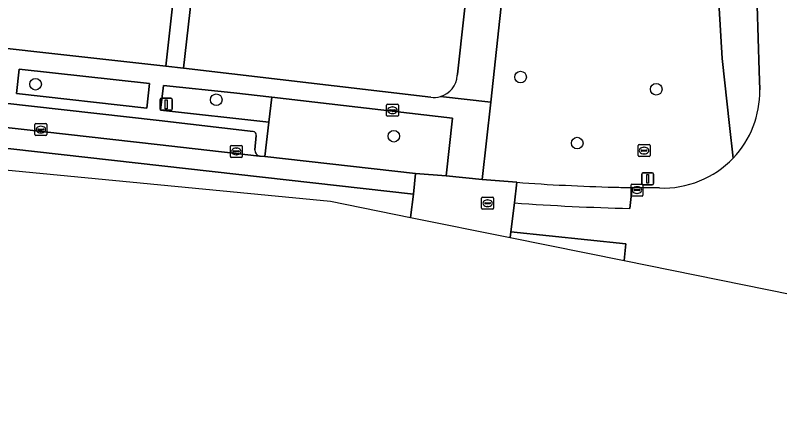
# Model space of a CAD drawing. Extents: x 162026 to 163502, y 387295 to 388169.
# Drawn here: x 162901 to 162965.1, y 387308.9 to 387343.8 of the extents above; entities that cross this region are included whole.
import ezdxf

# ---------------------------------------------------------------- set-up
doc = ezdxf.new("R2010")
doc.units = 0
for name, color, linetype in [('IMGEO_Boom', 7, 'Continuous'), ('IMGEO_Brandkraan', 7, 'Continuous'), ('IMGEO_Erf', 7, 'Continuous'), ('IMGEO_Groenvoorziening', 7, 'Continuous'), ('IMGEO_Kolk', 7, 'Continuous'), ('IMGEO_Lichtmast', 7, 'Continuous'), ('IMGEO_Parkeervlak_gesloten', 7, 'Continuous'), ('IMGEO_Rijbaan_lokaal_gesloten', 7, 'Continuous'), ('IMGEO_Rijbaan_lokaal_open', 7, 'Continuous'), ('IMGEO_Rioolput', 7, 'Continuous'), ('IMGEO_Voetpad_open', 7, 'Continuous')]:
    doc.layers.add(name, color=color, linetype=linetype)

msp = doc.modelspace()

# ---------------------------------------------------------------- linework, layer by layer
at = {"layer": 'IMGEO_Boom'}
for centre in [(162943.328, 387338.653), (162902.654, 387338.054), (162954.7, 387337.629), (162917.811, 387336.747), (162932.699, 387333.689), (162948.074, 387333.105)]:
    msp.add_circle(centre, 0.489, dxfattribs=at)
at = {"layer": 'IMGEO_Brandkraan'}
for p, q in [((162932.083, 387335.437), (162932.083, 387336.289)), ((162932.158, 387336.363), (162933.01, 387336.363)), ((162932.571, 387336.143), (162932.596, 387336.143)), ((162933.084, 387336.289), (162933.084, 387335.437)), ((162933.01, 387335.363), (162932.158, 387335.363)), ((162932.342, 387335.857), (162932.342, 387335.869)), ((162932.78, 387335.82), (162932.382, 387335.82)), ((162932.385, 387335.906), (162932.783, 387335.906)), ((162932.594, 387335.583), (162932.569, 387335.583)), ((162932.826, 387335.869), (162932.826, 387335.857))]:
    msp.add_line(p, q, dxfattribs=at)
for points in [[(162932.083, 387335.437), (162932.083, 387336.289)], [(162932.158, 387336.363), (162933.01, 387336.363)], [(162933.084, 387336.289), (162933.084, 387335.437)], [(162933.01, 387335.363), (162932.158, 387335.363)]]:
    msp.add_lwpolyline(points, dxfattribs=at)
for centre, radius, start, end in [((162932.16, 387336.287), 0.0765, 91.55205, 178.44795), ((162932.16, 387336.287), 0.0765, 91.55205, 178.44795), ((162933.008, 387336.287), 0.0765, 1.55205, 88.44795), ((162933.008, 387336.287), 0.0765, 1.55205, 88.44795), ((162932.16, 387335.439), 0.0765, 181.55205, 268.44795), ((162932.16, 387335.439), 0.0765, 181.55205, 268.44795), ((162932.382, 387335.866), 0.0403, 85.87752, 175.75265), ((162932.379, 387335.856), 0.0366, 178.93798, 274.71019), ((162932.783, 387335.863), 0.043, 264.86636, 352.45326), ((162932.787, 387335.868), 0.0386, 1.73085, 96.63898), ((162933.008, 387335.439), 0.0765, 271.55205, 358.44795), ((162933.008, 387335.439), 0.0765, 271.55205, 358.44795)]:
    msp.add_arc(centre, radius, start, end, dxfattribs=at)
for centre, major_axis, ratio, start_param, end_param in [((162932.57, 387335.863), (-0.387, 0.002), 0.722429, 4.712389, 7.853982), ((162932.595, 387335.863), (-0.39, 0.002), 0.717154, 1.570796, 4.712389)]:
    msp.add_ellipse(centre, major_axis=major_axis, ratio=ratio, start_param=start_param, end_param=end_param, dxfattribs=at)
at = {"layer": 'IMGEO_Erf'}
for points in [[(162941.778, 387388.778), (162920.788, 387391.07), (162919.788, 387382.196), (162922.977, 387381.835), (162922.405, 387376.759), (162921.921, 387372.458), (162918.732, 387372.817), (162917.172, 387358.381), (162920.297, 387358.039), (162919.726, 387352.824), (162919.245, 387348.425), (162916.12, 387348.767), (162915.074, 387339.39), (162935.792, 387336.954)], [(162938.019, 387338.781), (162938.037, 387338.907), (162943.278, 387386.533)], [(162866.811, 387344.776), (162913.578, 387339.557), (162914.426, 387347.158), (162914.12, 387347.192), (162914.166, 387347.618), (162908.49, 387348.239), (162902.362, 387348.91), (162896.52, 387349.549)]]:
    msp.add_lwpolyline(points, dxfattribs=at)
for centre, radius, start, end in [((162936.047, 387338.915), 1.977, 286.39851, 356.1076), ((162936.045, 387338.909), 1.971, 262.63156, 286.51068)]:
    msp.add_arc(centre, radius, start, end, dxfattribs=at)
at = {"layer": 'IMGEO_Groenvoorziening'}
for points in [[(162943.378, 387360.213), (162943.349, 387359.985), (162941.023, 387338.365), (162940.825, 387336.554), (162940.117, 387330.061), (162943.001, 387329.817)], [(162961.154, 387331.856), (162960.85, 387334.591), (162960.226, 387340.197), (162959.968, 387344.429), (162959.129, 387358.186)], [(162952.684, 387329.376), (162954.965, 387329.34)]]:
    msp.add_lwpolyline(points, dxfattribs=at)
for points in [[(162912.21, 387338.104), (162901.285, 387339.323), (162901.049, 387337.267), (162911.977, 387336.044)], [(162922.46, 387336.959), (162919.294, 387337.327), (162913.382, 387337.948), (162913.146, 387335.884), (162922.208, 387334.876)], [(162937.616, 387335.195), (162922.46, 387336.959), (162922.208, 387334.876), (162921.877, 387331.982), (162934.525, 387330.558), (162937.095, 387330.358)]]:
    msp.add_lwpolyline(points, close=True, dxfattribs=at)
for centre, radius, start, end in [((162955.279, 387337.437), 8.103, 267.77841, 316.4678), ((162955.534, 387498.412), 169.061, 265.74852, 268.52248), ((162954.933, 387471.022), 141.664, 268.47993, 269.09039)]:
    msp.add_arc(centre, radius, start, end, dxfattribs=at)
at = {"layer": 'IMGEO_Kolk'}
for p, q in [((162902.6, 387333.817), (162902.6, 387334.669)), ((162902.675, 387334.743), (162903.527, 387334.743)), ((162903.601, 387334.669), (162903.601, 387333.817)), ((162902.859, 387334.237), (162902.859, 387334.249)), ((162903.297, 387334.2), (162902.899, 387334.2)), ((162902.902, 387334.286), (162903.3, 387334.286)), ((162903.088, 387334.523), (162903.113, 387334.523)), ((162903.343, 387334.249), (162903.343, 387334.237)), ((162903.527, 387333.743), (162902.675, 387333.743)), ((162903.111, 387333.963), (162903.086, 387333.963)), ((162918.993, 387331.986), (162918.993, 387332.838)), ((162919.068, 387332.912), (162919.92, 387332.912)), ((162919.994, 387332.838), (162919.994, 387331.986)), ((162953.181, 387332.053), (162953.181, 387332.905)), ((162953.256, 387332.979), (162954.108, 387332.979)), ((162953.669, 387332.759), (162953.694, 387332.759)), ((162954.182, 387332.905), (162954.182, 387332.053)), ((162919.252, 387332.406), (162919.252, 387332.418)), ((162919.69, 387332.369), (162919.292, 387332.369)), ((162919.295, 387332.455), (162919.693, 387332.455)), ((162919.504, 387332.132), (162919.479, 387332.132)), ((162919.481, 387332.692), (162919.506, 387332.692)), ((162919.736, 387332.418), (162919.736, 387332.406)), ((162953.44, 387332.473), (162953.44, 387332.485)), ((162953.878, 387332.436), (162953.48, 387332.436)), ((162953.483, 387332.522), (162953.881, 387332.522)), ((162953.692, 387332.199), (162953.667, 387332.199)), ((162953.924, 387332.485), (162953.924, 387332.473)), ((162919.92, 387331.912), (162919.068, 387331.912)), ((162954.108, 387331.979), (162953.256, 387331.979)), ((162952.589, 387328.739), (162952.589, 387329.591)), ((162952.664, 387329.665), (162953.516, 387329.665)), ((162953.59, 387329.591), (162953.59, 387328.739)), ((162952.848, 387329.159), (162952.848, 387329.171)), ((162953.286, 387329.122), (162952.888, 387329.122)), ((162952.891, 387329.208), (162953.289, 387329.208)), ((162953.1, 387328.885), (162953.075, 387328.885)), ((162953.077, 387329.445), (162953.102, 387329.445)), ((162953.332, 387329.171), (162953.332, 387329.159)), ((162953.516, 387328.665), (162952.664, 387328.665))]:
    msp.add_line(p, q, dxfattribs=at)
for points in [[(162902.6, 387333.817), (162902.6, 387334.669)], [(162902.675, 387334.743), (162903.527, 387334.743)], [(162903.601, 387334.669), (162903.601, 387333.817)], [(162903.527, 387333.743), (162902.675, 387333.743)], [(162918.993, 387331.986), (162918.993, 387332.838)], [(162919.068, 387332.912), (162919.92, 387332.912)], [(162919.994, 387332.838), (162919.994, 387331.986)], [(162953.181, 387332.053), (162953.181, 387332.905)], [(162953.256, 387332.979), (162954.108, 387332.979)], [(162954.182, 387332.905), (162954.182, 387332.053)], [(162919.92, 387331.912), (162919.068, 387331.912)], [(162954.108, 387331.979), (162953.256, 387331.979)], [(162952.589, 387328.739), (162952.589, 387329.591)], [(162952.664, 387329.665), (162953.516, 387329.665)], [(162953.59, 387329.591), (162953.59, 387328.739)], [(162953.516, 387328.665), (162952.664, 387328.665)]]:
    msp.add_lwpolyline(points, dxfattribs=at)
for centre, radius, start, end in [((162902.677, 387334.667), 0.0765, 91.55205, 178.44795), ((162902.677, 387334.667), 0.0765, 91.55205, 178.44795), ((162903.525, 387334.667), 0.0765, 1.55205, 88.44795), ((162903.525, 387334.667), 0.0765, 1.55205, 88.44795), ((162902.899, 387334.246), 0.0403, 85.87752, 175.75265), ((162902.896, 387334.236), 0.0366, 178.93798, 274.71019), ((162903.3, 387334.243), 0.043, 264.86636, 352.45326), ((162903.304, 387334.248), 0.0386, 1.73085, 96.63898), ((162902.677, 387333.819), 0.0765, 181.55205, 268.44795), ((162902.677, 387333.819), 0.0765, 181.55205, 268.44795), ((162903.525, 387333.819), 0.0765, 271.55205, 358.44795), ((162903.525, 387333.819), 0.0765, 271.55205, 358.44795), ((162919.07, 387332.836), 0.0765, 91.55205, 178.44795), ((162919.07, 387332.836), 0.0765, 91.55205, 178.44795), ((162919.918, 387332.836), 0.0765, 1.55205, 88.44795), ((162919.918, 387332.836), 0.0765, 1.55205, 88.44795), ((162953.258, 387332.903), 0.0765, 91.55205, 178.44795), ((162953.258, 387332.903), 0.0765, 91.55205, 178.44795), ((162954.106, 387332.903), 0.0765, 1.55205, 88.44795), ((162954.106, 387332.903), 0.0765, 1.55205, 88.44795), ((162919.292, 387332.415), 0.0403, 85.87752, 175.75265), ((162919.289, 387332.405), 0.0366, 178.93798, 274.71019), ((162919.693, 387332.412), 0.043, 264.86636, 352.45326), ((162919.697, 387332.417), 0.0386, 1.73085, 96.63898), ((162953.48, 387332.482), 0.0403, 85.87752, 175.75265), ((162953.477, 387332.472), 0.0366, 178.93798, 274.71019), ((162953.881, 387332.479), 0.043, 264.86636, 352.45326), ((162953.885, 387332.484), 0.0386, 1.73085, 96.63898), ((162919.07, 387331.988), 0.0765, 181.55205, 268.44795), ((162919.07, 387331.988), 0.0765, 181.55205, 268.44795), ((162919.918, 387331.988), 0.0765, 271.55205, 358.44795), ((162919.918, 387331.988), 0.0765, 271.55205, 358.44795), ((162953.258, 387332.055), 0.0765, 181.55205, 268.44795), ((162953.258, 387332.055), 0.0765, 181.55205, 268.44795), ((162954.106, 387332.055), 0.0765, 271.55205, 358.44795), ((162954.106, 387332.055), 0.0765, 271.55205, 358.44795), ((162952.666, 387329.589), 0.0765, 91.55205, 178.44795), ((162952.666, 387329.589), 0.0765, 91.55205, 178.44795), ((162953.514, 387329.589), 0.0765, 1.55205, 88.44795), ((162953.514, 387329.589), 0.0765, 1.55205, 88.44795), ((162952.888, 387329.168), 0.0403, 85.87752, 175.75265), ((162952.885, 387329.158), 0.0366, 178.93798, 274.71019), ((162953.289, 387329.165), 0.043, 264.86636, 352.45326), ((162953.293, 387329.17), 0.0386, 1.73085, 96.63898), ((162952.666, 387328.741), 0.0765, 181.55205, 268.44795), ((162952.666, 387328.741), 0.0765, 181.55205, 268.44795), ((162953.514, 387328.741), 0.0765, 271.55205, 358.44795), ((162953.514, 387328.741), 0.0765, 271.55205, 358.44795)]:
    msp.add_arc(centre, radius, start, end, dxfattribs=at)
for centre, major_axis, ratio, start_param, end_param in [((162903.087, 387334.243), (-0.387, 0.002), 0.722429, 4.712389, 7.853982), ((162903.112, 387334.243), (-0.39, 0.002), 0.717154, 1.570796, 4.712389), ((162953.668, 387332.479), (-0.387, 0.002), 0.722429, 4.712389, 7.853982), ((162953.693, 387332.479), (-0.39, 0.002), 0.717154, 1.570796, 4.712389), ((162919.48, 387332.412), (-0.387, 0.002), 0.722429, 4.712389, 7.853982), ((162919.505, 387332.412), (-0.39, 0.002), 0.717154, 1.570796, 4.712389), ((162953.076, 387329.165), (-0.387, 0.002), 0.722429, 4.712389, 7.853982), ((162953.101, 387329.165), (-0.39, 0.002), 0.717154, 1.570796, 4.712389)]:
    msp.add_ellipse(centre, major_axis=major_axis, ratio=ratio, start_param=start_param, end_param=end_param, dxfattribs=at)
at = {"layer": 'IMGEO_Lichtmast'}
for p, q in [((162913.111, 387335.969), (162913.111, 387336.769)), ((162913.111, 387336.769), (162913.111, 387335.969)), ((162913.211, 387336.869), (162914.001, 387336.869)), ((162914.001, 387336.869), (162913.211, 387336.869)), ((162914.101, 387336.769), (162914.101, 387335.969)), ((162914.101, 387335.969), (162914.101, 387336.769)), ((162914.001, 387335.869), (162913.211, 387335.869)), ((162913.211, 387335.869), (162914.001, 387335.869)), ((162953.481, 387329.708), (162953.481, 387330.508)), ((162953.481, 387330.508), (162953.481, 387329.708)), ((162953.581, 387330.608), (162954.371, 387330.608)), ((162954.371, 387330.608), (162953.581, 387330.608)), ((162954.471, 387330.508), (162954.471, 387329.708)), ((162954.471, 387329.708), (162954.471, 387330.508)), ((162954.371, 387329.608), (162953.581, 387329.608)), ((162953.581, 387329.608), (162954.371, 387329.608))]:
    msp.add_line(p, q, dxfattribs=at)
for points in [[(162913.531, 387336.744), (162913.681, 387336.744), (162913.681, 387335.994), (162913.531, 387335.994), (162913.531, 387336.744)], [(162953.901, 387330.483), (162954.051, 387330.483), (162954.051, 387329.733), (162953.901, 387329.733), (162953.901, 387330.483)]]:
    msp.add_lwpolyline(points, dxfattribs=at)
for centre, start, end in [((162913.211, 387336.769), 90, 180), ((162913.211, 387336.769), 90, 180), ((162914.001, 387336.769), 0, 90), ((162914.001, 387336.769), 360, 90), ((162913.211, 387335.969), 180, 270), ((162913.211, 387335.969), 180, 270), ((162914.001, 387335.969), 270, 0), ((162914.001, 387335.969), 270, 0), ((162953.581, 387330.508), 90, 180), ((162953.581, 387330.508), 90, 180), ((162954.371, 387330.508), 0, 90), ((162954.371, 387330.508), 360, 90), ((162953.581, 387329.708), 180, 270), ((162953.581, 387329.708), 180, 270), ((162954.371, 387329.708), 270, 0), ((162954.371, 387329.708), 270, 0)]:
    msp.add_arc(centre, 0.1, start, end, dxfattribs=at)
at = {"layer": 'IMGEO_Parkeervlak_gesloten'}
for points in [[(162920.907, 387334.085), (162913.017, 387334.993), (162867.937, 387340.077)], [(162866.969, 387338.18), (162912.856, 387332.986), (162921.447, 387332.016)], [(162921.043, 387332.541), (162921.166, 387333.759)]]:
    msp.add_lwpolyline(points, dxfattribs=at)
for centre, radius, start, end in [((162920.903, 387333.816), 0.269, 347.88922, 89.04356), ((162921.53, 387332.498), 0.489, 174.94279, 260.21548)]:
    msp.add_arc(centre, radius, start, end, dxfattribs=at)
at = {"layer": 'IMGEO_Rijbaan_lokaal_gesloten'}
for points in [[(162921.877, 387331.982), (162921.499, 387332.011), (162921.447, 387332.016), (162912.856, 387332.986), (162866.969, 387338.18), (162865.797, 387338.309), (162860.483, 387338.891), (162850.813, 387339.957), (162850.632, 387338.244), (162866.783, 387336.425), (162934.338, 387328.824), (162934.525, 387330.558)], [(162952.012, 387323.248), (162952.161, 387324.638), (162942.515, 387325.649), (162942.466, 387325.18)]]:
    msp.add_lwpolyline(points, close=True, dxfattribs=at)
for points in [[(162943.001, 387329.817), (162942.812, 387328.09)], [(162952.479, 387327.628), (162952.684, 387329.376)]]:
    msp.add_lwpolyline(points, dxfattribs=at)
for centre, radius, start, end in [((162955.534, 387498.412), 169.061, 265.74852, 268.52248), ((162954.933, 387471.022), 141.664, 268.47993, 269.09039), ((162956.342, 387509.827), 182.24, 265.74228, 268.78539)]:
    msp.add_arc(centre, radius, start, end, dxfattribs=at)
at = {"layer": 'IMGEO_Rijbaan_lokaal_open'}
for points in [[(162967.383, 387344.946), (162964.382, 387344.737), (162963.152, 387344.651), (162963.33, 387339.186), (162963.382, 387337.569)], [(162954.965, 387329.34), (162952.684, 387329.376), (162952.479, 387327.628)], [(162942.812, 387328.09), (162942.515, 387325.649), (162952.161, 387324.638), (162952.012, 387323.248), (162975.997, 387318.395), (162977.417, 387308.876), (162978.977, 387308.95)]]:
    msp.add_lwpolyline(points, dxfattribs=at)
for points in [[(162934.103, 387326.872), (162934.338, 387328.824), (162866.783, 387336.425), (162866.521, 387334.196), (162872.806, 387333.483), (162927.395, 387328.229)], [(162942.466, 387325.18), (162942.515, 387325.649), (162942.812, 387328.09), (162943.001, 387329.817), (162940.117, 387330.061), (162937.095, 387330.358), (162934.525, 387330.558), (162934.338, 387328.824), (162934.103, 387326.872)]]:
    msp.add_lwpolyline(points, close=True, dxfattribs=at)
for centre, radius, start, end in [((162955.275, 387337.44), 8.108, 316.47624, 0.91341), ((162955.279, 387337.437), 8.103, 267.77841, 316.4678), ((162956.342, 387509.827), 182.24, 265.74228, 268.78539)]:
    msp.add_arc(centre, radius, start, end, dxfattribs=at)
at = {"layer": 'IMGEO_Rioolput'}
for p, q in [((162940.063, 387327.633), (162940.063, 387328.485)), ((162940.138, 387328.559), (162940.99, 387328.559)), ((162940.551, 387328.339), (162940.576, 387328.339)), ((162941.064, 387328.485), (162941.064, 387327.633)), ((162940.322, 387328.053), (162940.322, 387328.065)), ((162940.76, 387328.016), (162940.362, 387328.016)), ((162940.365, 387328.102), (162940.763, 387328.102)), ((162940.574, 387327.779), (162940.549, 387327.779)), ((162940.806, 387328.065), (162940.806, 387328.053)), ((162940.99, 387327.559), (162940.138, 387327.559))]:
    msp.add_line(p, q, dxfattribs=at)
for points in [[(162940.063, 387327.633), (162940.063, 387328.485)], [(162940.138, 387328.559), (162940.99, 387328.559)], [(162941.064, 387328.485), (162941.064, 387327.633)], [(162940.99, 387327.559), (162940.138, 387327.559)]]:
    msp.add_lwpolyline(points, dxfattribs=at)
for centre, radius, start, end in [((162940.14, 387328.483), 0.0765, 91.55205, 178.44795), ((162940.14, 387328.483), 0.0765, 91.55205, 178.44795), ((162940.988, 387328.483), 0.0765, 1.55205, 88.44795), ((162940.988, 387328.483), 0.0765, 1.55205, 88.44795), ((162940.14, 387327.635), 0.0765, 181.55205, 268.44795), ((162940.14, 387327.635), 0.0765, 181.55205, 268.44795), ((162940.362, 387328.062), 0.0403, 85.87752, 175.75265), ((162940.359, 387328.052), 0.0366, 178.93798, 274.71019), ((162940.763, 387328.059), 0.043, 264.86636, 352.45326), ((162940.767, 387328.064), 0.0386, 1.73085, 96.63898), ((162940.988, 387327.635), 0.0765, 271.55205, 358.44795), ((162940.988, 387327.635), 0.0765, 271.55205, 358.44795)]:
    msp.add_arc(centre, radius, start, end, dxfattribs=at)
for centre, major_axis, ratio, start_param, end_param in [((162940.55, 387328.059), (-0.387, 0.002), 0.722429, 4.712389, 7.853982), ((162940.575, 387328.059), (-0.39, 0.002), 0.717154, 1.570796, 4.712389)]:
    msp.add_ellipse(centre, major_axis=major_axis, ratio=ratio, start_param=start_param, end_param=end_param, dxfattribs=at)
at = {"layer": 'IMGEO_Voetpad_open'}
for points in [[(162898.605, 387368.404), (162903.604, 387367.788), (162905.944, 387367.625), (162910.578, 387367.104), (162915.629, 387366.536), (162916.519, 387366.44), (162915.264, 387354.813), (162914.97, 387352.129), (162914.426, 387347.158), (162913.578, 387339.557), (162915.074, 387339.39), (162916.12, 387348.767), (162916.601, 387353.159), (162917.172, 387358.381), (162918.732, 387372.817), (162919.214, 387377.102), (162919.788, 387382.196), (162920.788, 387391.07)], [(162943.278, 387386.533), (162938.037, 387338.907), (162938.019, 387338.781)], [(162963.382, 387337.569), (162963.33, 387339.186), (162963.152, 387344.651), (162963.083, 387345.582), (162962.979, 387347.536), (162961.699, 387365.55)], [(162936.605, 387337.019), (162940.825, 387336.554), (162941.023, 387338.365), (162943.349, 387359.985), (162943.378, 387360.213), (162943.994, 387365.115)], [(162959.129, 387358.186), (162959.968, 387344.429), (162960.226, 387340.197), (162960.85, 387334.591), (162961.154, 387331.856)], [(162935.792, 387336.954), (162915.074, 387339.39), (162913.578, 387339.557), (162866.811, 387344.776), (162864.43, 387345.01), (162864.168, 387345.037), (162857.366, 387345.746), (162854.428, 387346.07), (162854.411, 387346.072), (162847.59, 387346.963)], [(162867.937, 387340.077), (162913.017, 387334.993), (162920.907, 387334.085)], [(162921.447, 387332.016), (162921.499, 387332.011), (162921.877, 387331.982), (162922.208, 387334.876), (162913.146, 387335.884), (162913.382, 387337.948)], [(162913.382, 387337.948), (162919.294, 387337.327), (162922.46, 387336.959), (162937.616, 387335.195), (162937.095, 387330.358), (162940.117, 387330.061), (162940.825, 387336.554), (162936.605, 387337.019)], [(162921.166, 387333.759), (162921.043, 387332.541)]]:
    msp.add_lwpolyline(points, dxfattribs=at)
msp.add_lwpolyline([(162911.977, 387336.044), (162901.049, 387337.267), (162901.285, 387339.323), (162912.21, 387338.104)], close=True, dxfattribs=at)
for centre, radius, start, end in [((162936.047, 387338.915), 1.977, 286.39851, 356.1076), ((162955.275, 387337.44), 8.108, 316.47624, 0.91341), ((162936.045, 387338.909), 1.971, 262.63156, 286.51068), ((162920.903, 387333.816), 0.269, 347.88922, 89.04356), ((162921.53, 387332.498), 0.489, 174.94279, 260.21548)]:
    msp.add_arc(centre, radius, start, end, dxfattribs=at)

doc.saveas('drawing.dxf')
